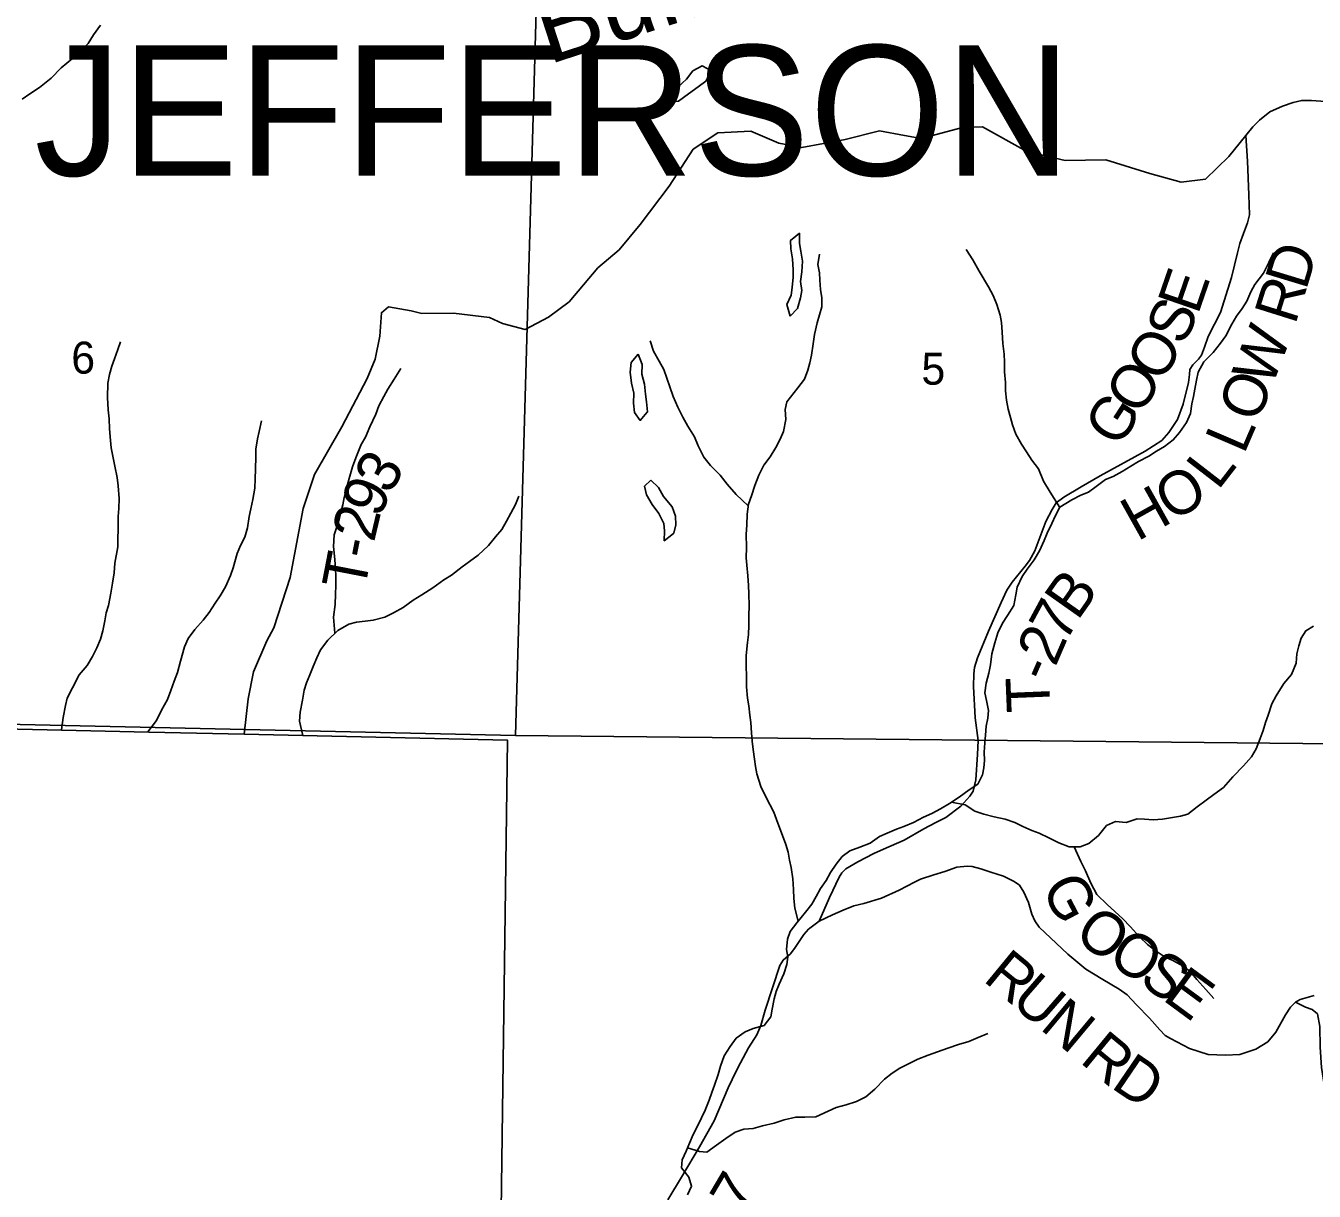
# Model space of a CAD drawing. Extents: x 2043100 to 2470832, y 443715 to 810583.
# Drawn here: x 2260227 to 2269120, y 597890 to 605936 of the extents above; entities that cross this region are included whole.
import ezdxf

# ---------------------------------------------------------------- set-up
doc = ezdxf.new("R2010")
doc.units = 0
for name, color, linetype in [('GM_X_Adjacent_County', 7, 'Continuous'), ('GM_X_County', 7, 'Continuous'), ('GM_X_County_Road', 7, 'Continuous'), ('GM_X_County_Road_Text', 7, 'Continuous'), ('GM_X_Minor_Lake', 7, 'Continuous'), ('GM_X_Minor_River', 7, 'Continuous'), ('GM_X_Minor_River_Text', 7, 'Continuous'), ('GM_X_Section', 7, 'Continuous'), ('GM_X_Section_Text', 7, 'Continuous'), ('GM_X_Township', 7, 'Continuous'), ('GM_X_Township_Road', 7, 'Continuous'), ('GM_X_Township_Road_Text', 7, 'Continuous'), ('GM_X_Township_Text', 7, 'Continuous')]:
    doc.layers.add(name, color=color, linetype=linetype)

msp = doc.modelspace()

# ---------------------------------------------------------------- linework, layer by layer
at = {"layer": 'GM_X_Adjacent_County'}
msp.add_lwpolyline([(2257605.5, 595412.8), (2257611.2, 601163.6), (2258944.2, 601107.5), (2259770.8, 601088.8), (2261076.2, 601059.3), (2261734.4, 601044.3), (2263552.9, 601003.2), (2263491.4, 596564.4)], dxfattribs=at)
at = {"layer": 'GM_X_County'}
msp.add_lwpolyline([(2263491.4, 596564.4), (2263552.9, 601003.2), (2261734.4, 601044.3), (2261076.2, 601059.3), (2259770.8, 601088.8), (2258944.2, 601107.5), (2257611.2, 601163.6), (2257605.5, 595412.8)], dxfattribs=at)
at = {"layer": 'GM_X_County_Road'}
for points in [[(2265702.2, 599755), (2265796, 599797.5), (2265869.8, 599829.9), (2265941.6, 599860.3), (2266011.5, 599876.7), (2266133.3, 599913.4), (2266255.1, 599968.1), (2266360.8, 600022.7), (2266402.7, 600044.9), (2266494.5, 600073.5), (2266570.4, 600097.9), (2266652.2, 600126.3), (2266724.2, 600132.7), (2266758.2, 600130.9), (2266818.2, 600115.1), (2266888.3, 600093.5), (2266976.4, 600063.9), (2267048.6, 600028.2), (2267086.7, 600002.3), (2267115, 599954.4), (2267147.3, 599882.5), (2267171.7, 599802.5), (2267191.9, 599756.5), (2267222.1, 599712.6), (2267419, 599525.3), (2267543.4, 599423.8), (2267659.8, 599352.3), (2267774.1, 599284.7), (2267828.3, 599244.9), (2267892.6, 599177.2), (2267983, 599083.5), (2268053.4, 599003.7), (2268091.6, 598965.8), (2268127.7, 598944), (2268258, 598874.5), (2268388.2, 598833.1), (2268508.2, 598829.7), (2268606.1, 598834.2), (2268717.9, 598870.9), (2268799.7, 598921.3), (2268855.3, 598987.7), (2268920.7, 599108.2), (2268956.5, 599160.5), (2268990.3, 599194.7), (2269022.2, 599212.9), (2269120.1, 599241.4)], [(2264659.7, 597830.8), (2264758.9, 597997.6), (2264877.9, 598196.5), (2264979, 598375.2), (2265075.9, 598604.1), (2265101.6, 598660.3), (2265141.2, 598740.6), (2265216.5, 598879.2), (2265274.1, 598969.6), (2265301.7, 599033.9), (2265331.2, 599140.2), (2265431.7, 599449.1), (2265455.5, 599485.3), (2265505.3, 599527.6), (2265537.1, 599571.9), (2265596.7, 599662.3), (2265628.5, 599698.5), (2265702.2, 599755)]]:
    msp.add_lwpolyline(points, dxfattribs=at)
at = {"layer": 'GM_X_Minor_Lake'}
for points in [[(2264930.9, 605640.4), (2264894.6, 605658.3), (2264830.6, 605624), (2264788.7, 605567.8), (2264726.8, 605511.4), (2264683.1, 605413.1)], [(2264683.1, 605413.1), (2264733.2, 605415.3), (2264801.2, 605465.7), (2264869.2, 605514), (2264921.1, 605552.3), (2264962.9, 605624.6), (2264930.9, 605640.4)], [(2265542.6, 604483.5), (2265505.5, 604453.3), (2265507.7, 604395.3), (2265520.1, 604327.2), (2265524.4, 604251.1), (2265522.6, 604201), (2265516.9, 604128.9), (2265509.1, 604076.8), (2265479.3, 604010.6), (2265503.8, 603930.6)], [(2265503.8, 603930.6), (2265553.6, 603984.9), (2265575.4, 604057.1), (2265583.2, 604107.2), (2265574.9, 604171.2), (2265584.6, 604237.4), (2265588.3, 604311.5), (2265576, 604379.5), (2265567.7, 604433.6), (2265567.4, 604503.7), (2265542.6, 604483.5)], [(2264454.3, 603669.6), (2264406.4, 603611.3), (2264398.7, 603543.2), (2264409, 603469.1), (2264423.4, 603399.1), (2264421.7, 603331), (2264428, 603264.9), (2264468.3, 603211), (2264502.7, 603252.7)], [(2264502.7, 603252.7), (2264518.2, 603271.3), (2264511.9, 603339.4), (2264503.6, 603393.4), (2264497.3, 603461.5), (2264478.9, 603531.5), (2264480.6, 603597.6), (2264454.3, 603669.6)], [(2264542.3, 602798.8), (2264498.4, 602756.5), (2264510.7, 602698.5), (2264551.1, 602630.6), (2264595.5, 602568.7), (2264631.9, 602498.8), (2264636.1, 602448.7), (2264634.4, 602380.6), (2264685.2, 602421)], [(2264685.2, 602421), (2264700.3, 602433), (2264714.1, 602491.1), (2264711.9, 602549.2), (2264689.5, 602615.2), (2264629, 602687), (2264594.7, 602748.9), (2264542.3, 602798.8)]]:
    msp.add_lwpolyline(points, dxfattribs=at)
at = {"layer": 'GM_X_Minor_River'}
for points in [[(2260202.4, 605428.2), (2260256.3, 605466.6), (2260322.2, 605509.1), (2260401.9, 605573.7), (2260471.6, 605644.3), (2260549.4, 605708.8), (2260607.2, 605759.3), (2260657, 605813.7), (2260694.7, 605872), (2260742.3, 605940.4)], [(2265558.1, 599755.2), (2265535.8, 599843.6), (2265527.4, 599909.6), (2265524.9, 599973.7), (2265520.4, 600045.7), (2265509.9, 600123.8), (2265499.5, 600175.8), (2265489.2, 600229.8), (2265472.8, 600283.7), (2265442.2, 600363.6), (2265417.7, 600431.6), (2265391.1, 600505.5), (2265336.3, 600607.3), (2265301.7, 600683.2), (2265273.1, 600771.1), (2265262.7, 600821.1), (2265256.4, 600873.1), (2265247.9, 600939.1), (2265241.5, 600997.2), (2265237.1, 601055.2), (2265232.7, 601125.3), (2265224.3, 601175.3), (2265217.9, 601241.3), (2265209.5, 601293.4), (2265201, 601371.4), (2265199.5, 601587.7), (2265209, 601677.9), (2265214.6, 601734), (2265218.2, 601796.1), (2265217.8, 601864.2), (2265219.3, 601930.3), (2265216.8, 602014.4), (2265214.4, 602070.4), (2265212, 602138.5), (2265203.5, 602212.5), (2265199.1, 602262.6), (2265200.6, 602332.7), (2265200, 602424.8), (2265203.6, 602486.9), (2265207.1, 602565), (2265214.7, 602633.2), (2265236.4, 602689.4), (2265260, 602761.7), (2265287.6, 602833.9), (2265321.2, 602902.2), (2265364.9, 602958.6), (2265404.6, 603024.9), (2265434.3, 603081.2), (2265458, 603135.4), (2265473.5, 603217.7), (2265469, 603285.7), (2265480.7, 603339.9), (2265556.2, 603436.5), (2265602, 603496.9), (2265625.6, 603557.1), (2265639.3, 603609.3), (2265651, 603661.4), (2265662.5, 603739.6), (2265672.1, 603803.8), (2265689.6, 603884), (2265721, 603996.3), (2265722.6, 604056.4), (2265712.2, 604114.4), (2265707.7, 604178.5), (2265705.4, 604230.5), (2265695, 604286.6), (2265706.6, 604358.7)], [(2267363.5, 602610.2), (2267297.2, 602714.8), (2267250.5, 602790.7), (2267215.9, 602876.5), (2267171.4, 602936.3), (2267134.9, 602994.2), (2267100.5, 603048), (2267060, 603115.8), (2267037.5, 603179.8), (2267023.1, 603231.8), (2267006.7, 603289.7), (2266996.3, 603349.8), (2266989.8, 603415.8), (2266989.4, 603471.9), (2266982.9, 603545.9), (2266982.5, 603614), (2266980.1, 603668.1), (2266971.6, 603742.1), (2266967.1, 603820.2), (2266960.7, 603886.2), (2266952.3, 603938.3), (2266929.8, 604012.2), (2266903.3, 604074.1), (2266872.8, 604134), (2266808, 604241.7), (2266763.3, 604319.6), (2266718.8, 604391.4)], [(2267045.7, 601934.2), (2267061.2, 602006.4), (2267068.9, 602060.5), (2267104.5, 602132.8), (2267138.3, 602185.1), (2267188, 602249.5), (2267223.6, 602311.8), (2267255.2, 602382.1), (2267277, 602432.3), (2267308.6, 602498.6), (2267334.3, 602554.9), (2267364, 602611.2), (2267445.9, 602661.7), (2267509.8, 602694.2), (2267561.8, 602716.6), (2267615.7, 602755), (2267679.5, 602803.4), (2267731.5, 602823.8), (2267793.4, 602858.3), (2267853.3, 602894.7), (2267907.2, 602927.1), (2267979.2, 602963.6), (2268031.1, 602998), (2268087, 603030.4), (2268146.8, 603076.9), (2268190.6, 603127.2), (2268238.2, 603197.6), (2268265.9, 603257.9), (2268275.5, 603326), (2268287.2, 603376.2), (2268296.9, 603426.3), (2268308.5, 603488.4), (2268318.2, 603544.6), (2268357.8, 603614.9), (2268423.5, 603679.5), (2268473.2, 603743.9), (2268509, 603794.2), (2268550.5, 603876.5), (2268582.3, 603930.8), (2268622, 603983.2), (2268655.7, 604035.5), (2268681.4, 604099.7), (2268709.1, 604150), (2268768.7, 604228.4), (2268806.4, 604300.8), (2268838, 604367.1)], [(2260473.1, 601074.2), (2260485.1, 601160.3), (2260500.6, 601242.6), (2260514.3, 601292.7), (2260549.9, 601365), (2260595.4, 601455.5), (2260651.1, 601519.9), (2260688.8, 601582.2), (2260718.5, 601640.5), (2260744.2, 601700.8), (2260759.8, 601758.9), (2260773.4, 601827.1), (2260783.1, 601883.2), (2260798.8, 601933.4), (2260814.3, 602019.6), (2260825.8, 602087.8), (2260837.4, 602158), (2260843, 602226.1), (2260862.3, 602338.4), (2260863.9, 602396.5), (2260865.5, 602458.5), (2260864.9, 602548.7), (2260870.6, 602602.8), (2260872.1, 602670.9), (2260865.5, 602758.9), (2260859.1, 602817), (2260842.6, 602895), (2260830.2, 602953), (2260817.7, 603021), (2260811.3, 603073), (2260804.8, 603153.1), (2260802.3, 603221.2), (2260795.9, 603283.2), (2260791.3, 603369.3), (2260794.7, 603469.4), (2260804.3, 603527.6), (2260822, 603585.8), (2260839.7, 603635.9), (2260863.3, 603700.2), (2260881, 603754.4)], [(2265213.3, 602620.5), (2265130.1, 602698.7), (2265067.5, 602770.4), (2265018.9, 602832.2), (2264954.3, 602899.8), (2264907.8, 602957.6), (2264869.2, 603035.5), (2264842.8, 603097.4), (2264796.2, 603171.2), (2264761.7, 603233), (2264727.1, 603302.9), (2264696.6, 603376.8), (2264672.1, 603442.7), (2264631.2, 603562.6), (2264598.8, 603620.5), (2264560.2, 603690.3), (2264535.7, 603760.3)], [(2262360.9, 601741.7), (2262351, 601853.4), (2262362.5, 601939.6), (2262366, 602011.8), (2262367.6, 602071.8), (2262367.2, 602129.9), (2262364.8, 602194), (2262358.3, 602274.1), (2262351.8, 602340.1), (2262355.3, 602420.2), (2262373, 602470.4), (2262390.7, 602526.6), (2262402.4, 602578.8), (2262416.1, 602628.9), (2262425.8, 602679), (2262439.4, 602733.2), (2262459, 602809.4), (2262482.5, 602889.7), (2262506.1, 602953.9), (2262541.6, 603044.3), (2262571.4, 603096.5), (2262603, 603166.8), (2262642.5, 603255.2), (2262664.2, 603311.4), (2262699.8, 603375.8), (2262725.6, 603426), (2262769.2, 603496.4), (2262816.8, 603568.8)], [(2261070.8, 601060.7), (2261128.8, 601138.5), (2261164.4, 601210.8), (2261206, 601285.2), (2261229.7, 601345.4), (2261251.3, 601411.7), (2261274.9, 601471.9), (2261294.5, 601548.1), (2261323.9, 601648.5), (2261347.6, 601704.7), (2261395.3, 601767.1), (2261451, 601831.5), (2261492.7, 601885.9), (2261534.4, 601950.2), (2261568.2, 602000.5), (2261605.9, 602062.9), (2261641.4, 602141.2), (2261659.1, 602193.4), (2261686.5, 602291.7), (2261710.2, 602347.9), (2261739.9, 602404.2), (2261757.5, 602470.4), (2261769, 602548.6), (2261780.7, 602600.7), (2261794.3, 602664.9), (2261807.9, 602743.1), (2261811.4, 602807.2), (2261813, 602875.3), (2261814.5, 602959.4), (2261816.1, 603013.5), (2261825.7, 603083.7), (2261837.4, 603133.8), (2261854.9, 603208)], [(2262139.7, 601036.5), (2262117.2, 601135), (2262120.8, 601197.1), (2262136.3, 601279.3), (2262149.8, 601349.5), (2262165.5, 601399.6), (2262187.2, 601453.8), (2262210.9, 601512.1), (2262236.6, 601572.3), (2262262.3, 601626.6), (2262311.9, 601695), (2262381.7, 601761.5), (2262457.6, 601804.1), (2262509.6, 601818.4), (2262569.7, 601824.8), (2262625.8, 601831.2), (2262705.9, 601853.8), (2262765.8, 601882.2), (2262831.7, 601918.7), (2262901.6, 601969.2), (2262961.4, 602007.6), (2263037.3, 602056.2), (2263113.1, 602110.8), (2263165, 602143.2), (2263238.8, 602199.7), (2263290.7, 602236.1), (2263350.6, 602280.5), (2263420.3, 602347.1), (2263470, 602407.5), (2263513.8, 602457.8), (2263545.5, 602516.1), (2263575.2, 602570.4), (2263606.9, 602630.7), (2263630.6, 602688.9)], [(2264795, 597864.1), (2264822.7, 597924.4), (2264804.3, 597986.3), (2264753.7, 598052.1), (2264757.4, 598106.2), (2264785, 598166.5), (2264808.7, 598220.7), (2264834.4, 598280.9), (2264862.1, 598333.2), (2264891.8, 598395.4), (2264917.5, 598449.7), (2264943.1, 598517.9), (2264962.8, 598572.1), (2264980.5, 598622.3), (2265006.1, 598694.6), (2265021.7, 598752.8), (2265047.3, 598825), (2265089, 598889.4), (2265130.7, 598945.7), (2265192.6, 598990.2), (2265248.6, 599012.6), (2265322.6, 599033.1), (2265370.3, 599093.5), (2265378, 599147.6), (2265391.6, 599217.8), (2265407.3, 599268), (2265427, 599320.2), (2265458.6, 599390.5), (2265480.2, 599454.7), (2265485.9, 599508.8), (2265477.5, 599558.8), (2265485.1, 599630.9), (2265502.8, 599683.1), (2265548.5, 599743.5), (2265608.2, 599816), (2265651.9, 599872.3), (2265683.6, 599924.6), (2265713.3, 599978.9), (2265751.1, 600035.2), (2265780.8, 600089.5), (2265820.5, 600147.8), (2265862.2, 600200.2), (2265914.1, 600240.5), (2265984.1, 600265), (2266054.1, 600293.5), (2266120, 600338), (2266171.9, 600362.4), (2266237.9, 600388.9), (2266287.9, 600407.2), (2266353.9, 600435.7), (2266423.8, 600472.2), (2266479.8, 600496.6), (2266539.7, 600529), (2266603.6, 600567.5), (2266669.5, 600610), (2266737.3, 600660.5), (2266797.2, 600700.9), (2266830.9, 600763.2), (2266838.5, 600813.3), (2266844.2, 600863.4), (2266841.8, 600921.5), (2266847.4, 600985.6), (2266851.1, 601037.7), (2266856.7, 601099.8), (2266866.4, 601156), (2266872, 601208.1), (2266857.5, 601278.1), (2266847.2, 601330.1), (2266854.8, 601396.2), (2266874.3, 601466.4), (2266886, 601522.6), (2266895.5, 601600.7), (2266915.1, 601675), (2266936.7, 601745.2), (2266968.3, 601811.5), (2267004, 601863.8), (2267045.7, 601934.2)], [(2266616.7, 600575.9), (2266711.9, 600556.2), (2266778.4, 600512.5), (2266838.7, 600492.9), (2266910.9, 600475.3), (2266987.2, 600457.8), (2267053.5, 600436.2), (2267107.9, 600406.5), (2267170.2, 600380.9), (2267222.4, 600361.2), (2267288.8, 600329.6), (2267357.2, 600294), (2267427.6, 600266.4), (2267503.7, 600266.9), (2267563.7, 600291.3), (2267631.5, 600345.8), (2267687.2, 600414.3), (2267747.2, 600442.7), (2267821.4, 600435.2), (2267897.4, 600461.7), (2267947.5, 600458), (2268007.7, 600454.4), (2268073.8, 600458.9), (2268127.9, 600467.2), (2268196, 600479.7), (2268248, 600492), (2268311.9, 600542.5), (2268373.7, 600589), (2268427.6, 600629.4), (2268493.4, 600677.9), (2268557.1, 600750.4), (2268632.8, 600827), (2268686.5, 600889.4), (2268718.2, 600943.7), (2268747.8, 601016), (2268767.5, 601070.2), (2268783.2, 601126.4), (2268800.9, 601176.5), (2268828.4, 601254.8), (2268858.1, 601309.1), (2268909.7, 601395.5), (2268963.4, 601456), (2268995, 601536.3), (2269000.6, 601600.4), (2269014.2, 601654.6), (2269029.9, 601708.7), (2269061.7, 601759), (2269115.6, 601791.4)], [(2267463.6, 600266.7), (2267508.4, 600166.8), (2267540.9, 600100.9), (2267577.6, 600017.1), (2267620.2, 599939.2), (2267690.8, 599869.6), (2267743.2, 599819.9), (2267799.7, 599770.2), (2267850.2, 599716.4), (2267916.8, 599642.8), (2267969.3, 599593), (2268029.7, 599547.4), (2268084.1, 599509.7), (2268148.5, 599480.1), (2268214.9, 599442.4), (2268265.2, 599404.7), (2268309.7, 599350.9), (2268372.3, 599283.2), (2268426.8, 599219.5)], [(2264794.7, 598188.6), (2264877.3, 598163), (2264927.4, 598159.4), (2264995.3, 598207.9), (2265059.1, 598254.4), (2265123, 598296.8), (2265183, 598317.2), (2265247.1, 598323.7), (2265313.2, 598340.1), (2265393.2, 598358.7), (2265461.2, 598383.2), (2265541.3, 598401.7), (2265603.5, 598400.1), (2265679.6, 598402.6), (2265765.6, 598443.2), (2265819.5, 598467.6), (2265889.6, 598486.1), (2265961.6, 598508.6), (2266025.5, 598541), (2266087.3, 598593.5), (2266155, 598664), (2266206.9, 598704.4), (2266258.8, 598738.8), (2266320.7, 598769.2), (2266384.7, 598801.7), (2266454.7, 598828.2), (2266520.7, 598852.7), (2266590.7, 598877.1), (2266664.7, 598901.7), (2266736.7, 598924.2), (2266800.7, 598950.6), (2266866.7, 598979.1)]]:
    msp.add_lwpolyline(points, dxfattribs=at)
at = {"layer": 'GM_X_Section'}
for points in [[(2263756.8, 606278.7), (2263608.5, 601036.8), (2257596.4, 601170.1), (2257566.4, 604734.7), (2257601.2, 606366.3)], [(2264155, 606271.4), (2269343.4, 606254.4), (2269267.4, 600979.4), (2263608.5, 601036.8), (2263756.8, 606278.7)]]:
    msp.add_lwpolyline(points, close=True, dxfattribs=at)
at = {"layer": 'GM_X_Township'}
msp.add_lwpolyline([(2271279.8, 595728.8), (2265161.1, 595808.6), (2263459.7, 595834.9), (2263491.4, 596564.4), (2263552.9, 601003.2), (2261734.4, 601044.3), (2261076.2, 601059.3), (2259770.8, 601088.8), (2258944.2, 601107.5), (2257611.2, 601163.6), (2257603, 601401.2), (2257579.2, 602655.8), (2257574, 602803.7), (2257564.9, 604475.8), (2257568.4, 604957), (2257562.2, 605061.7), (2257563.6, 605306.8), (2257565.4, 605638.9), (2257596.4, 606358.1), (2258912.7, 606347.4), (2259171.6, 606328.3), (2262194.9, 606279.1), (2272583, 606236.7)], dxfattribs=at)
at = {"layer": 'GM_X_Township_Road'}
for points in [[(2268647.4, 605178.1), (2268697.1, 605238.4), (2268742.9, 605284.7), (2268814.6, 605341.2), (2268900.3, 605381.7), (2268974.2, 605406.1), (2269034.1, 605420.4), (2269102.1, 605420.8), (2269230.1, 605411.4), (2269342.2, 605397.9), (2269376.2, 605394.1), (2269408.2, 605386.2), (2269472.4, 605360.5), (2269562.6, 605300.9), (2269657, 605215.2), (2269699.1, 605189.4), (2269733.2, 605177.6), (2269765.2, 605177.7), (2269863, 605216.3), (2269924.8, 605250.6), (2269962.7, 605260.8), (2270010.7, 605271.1), (2270110.6, 605273.6)], [(2261734.4, 601044.3), (2261761.5, 601289.3), (2261798.6, 601475.8), (2261891.6, 601688.5), (2261939.1, 601778.9), (2262051.4, 602126), (2262143.1, 602603.2), (2262219.9, 602838), (2262408.3, 603167.4), (2262582.7, 603500.8), (2262638, 603633.3), (2262671.2, 603793.7), (2262682.4, 603954), (2262730.2, 603994.3), (2262888.3, 603967.1), (2262960.4, 603949.4), (2263178.4, 603952.5), (2263428.5, 603921.7), (2263516.6, 603880.1), (2263674.8, 603838.9), (2263834.4, 603923.8), (2263977.8, 604030.7), (2264176.7, 604264.1), (2264322, 604389), (2264467.1, 604564), (2264667.8, 604829.4), (2264834.6, 605082.7), (2265004, 605195.7), (2265231.9, 605206.9), (2265424.2, 605125.7), (2265582.4, 605094.5), (2265882, 605150.1), (2266119.7, 605209.4), (2266291.8, 605178.2), (2266407.9, 605156.8), (2266693.5, 605232.3), (2266831.4, 605239), (2267136.2, 605068.3), (2267400.4, 605005.6), (2267682.4, 605009), (2267984.8, 604916.4), (2268201, 604855.4), (2268368.9, 604876.2), (2268530.1, 605033.3), (2268647.4, 605178.1)], [(2265702.2, 599755), (2265775.4, 599917.6), (2265840.7, 600058.1), (2265858.5, 600088.3), (2265886.4, 600114.4), (2265970.2, 600162.9), (2266079.9, 600221.6), (2266147.7, 600252), (2266289.4, 600312.8), (2266425, 600391.6), (2266508.7, 600436.1), (2266576.6, 600470.5), (2266680.2, 600549.1), (2266743.8, 600617.5), (2266765.6, 600651.7), (2266785.3, 600729.9), (2266796.4, 600904.2), (2266799.9, 601000.4), (2266779.2, 601158.5), (2266768.1, 601374.8), (2266769.7, 601460.9), (2266775.5, 601505), (2266795.2, 601573.2), (2266872.3, 601755.9), (2266959.3, 601954.6), (2266998.9, 602039), (2267034.6, 602095.2), (2267124.1, 602203.9), (2267153.9, 602244.1), (2267191.5, 602310.4), (2267266.5, 602513), (2267310.1, 602595.4), (2267339.9, 602641.6), (2267391.7, 602681.9), (2267511.3, 602752.6), (2267642.9, 602827.4), (2267952.1, 602999.2), (2268067.7, 603071.9), (2268117.4, 603128.3), (2268177, 603216.7), (2268216.4, 603323.1), (2268251.7, 603473.5), (2268259.4, 603527.6), (2268261.3, 603563.7), (2268281.1, 603595.8), (2268320.9, 603634.1), (2268342.8, 603662.2), (2268362.5, 603716.4), (2268388.2, 603790.7), (2268431.7, 603875), (2268473.3, 603955.3), (2268548.1, 604198.1), (2268591.3, 604368.6), (2268607, 604432.8), (2268632.7, 604501), (2268660.3, 604575.2), (2268674, 604629.4), (2268667.4, 604767.6), (2268658.2, 604999.9), (2268647.4, 605178.1)], [(2269432.6, 598337.6), (2269384.3, 598349.4), (2269330.3, 598355.2), (2269274.3, 598362.9), (2269252.2, 598382.8), (2269234, 598416.8), (2269199.4, 598552.8), (2269170.4, 598744.9), (2269161.8, 598885.1), (2269159.1, 599027.3), (2269142.7, 599113.4), (2269104.5, 599143.2), (2269060.4, 599161), (2268990.3, 599194.7)]]:
    msp.add_lwpolyline(points, dxfattribs=at)

# ---------------------------------------------------------------- texts
at = {"layer": 'GM_X_County_Road_Text'}
for s, rotation, p in [('G', 297.65336, (2267231.3, 599985.7)), ('O', 323.88745, (2267451, 599639.3)), ('O', 327.61172, (2267681.9, 599471.7)), ('R', 320.58621, (2266826.9, 599346.3)), ('S', 324.39218, (2267901.1, 599332.8)), ('E', 323.62981, (2268064.8, 599215.6)), ('U', 318.97514, (2267015.6, 599191.3)), ('N', 320.07876, (2267219.5, 599013.9)), ('R', 320.49633, (2267494.7, 598783.7)), ('D', 325.76429, (2267708.9, 598609)), ('7', 59.49752, (2265193.5, 597706.3))]:
    msp.add_text(s, height=300, rotation=rotation, dxfattribs=at).set_placement(p)
at = {"layer": 'GM_X_Minor_River_Text'}
msp.add_text('Buffalo', height=499.98, rotation=18.00147, dxfattribs=at).set_placement((2263834.2, 605666.1))
at = {"layer": 'GM_X_Section_Text'}
for s, p in [('6', (2260541.6, 603534.2)), ('5', (2266409, 603457.8))]:
    msp.add_text(s, height=220.8, rotation=0.00001, dxfattribs=at).set_placement(p)
at = {"layer": 'GM_X_Township_Road_Text'}
for s, rotation, p in [('D', 73.09876, (2269062.9, 604103.5)), ('E', 70.98017, (2268316.9, 603935.4)), ('R', 72.5807, (2268988.2, 603865.5)), ('S', 64.72643, (2268217, 603719.3)), ('W', 68.9895, (2268826.3, 603434.5)), ('O', 58.13235, (2268059.6, 603461.9)), ('O', 57.10008, (2267913, 603235.3)), ('O', 68.22439, (2268726.8, 603185.2)), ('G', 57.07982, (2267769.5, 603013.6)), ('L', 66.71451, (2268634.7, 602971.2)), ('3', 60.24478, (2262739, 602691.5)), ('L', 52.2975, (2268455.8, 602722.7)), ('O', 30.83875, (2268137.8, 602506.5)), ('9', 66.2124, (2262668.1, 602529.8)), ('H', 29.19365, (2267899.2, 602373)), ('2', 76.68319, (2262630.2, 602363.7)), ('-', 78.75742, (2262606.8, 602245.6)), ('T', 79.06995, (2262564.3, 602025.7)), ('B', 54.80397, (2267485.8, 601822.4)), ('7', 61.63791, (2267403, 601667.8)), ('2', 66.66169, (2267332.8, 601504.4)), ('-', 66.45599, (2267283.1, 601390.4)), ('T', 92.33636, (2267298.8, 601201.1))]:
    msp.add_text(s, height=300, rotation=rotation, dxfattribs=at).set_placement(p)
at = {"layer": 'GM_X_Township_Text'}
msp.add_text('JEFFERSON', height=900, rotation=0.00001, dxfattribs=at).set_placement((2260287.4, 604901.2))

doc.saveas('drawing.dxf')
